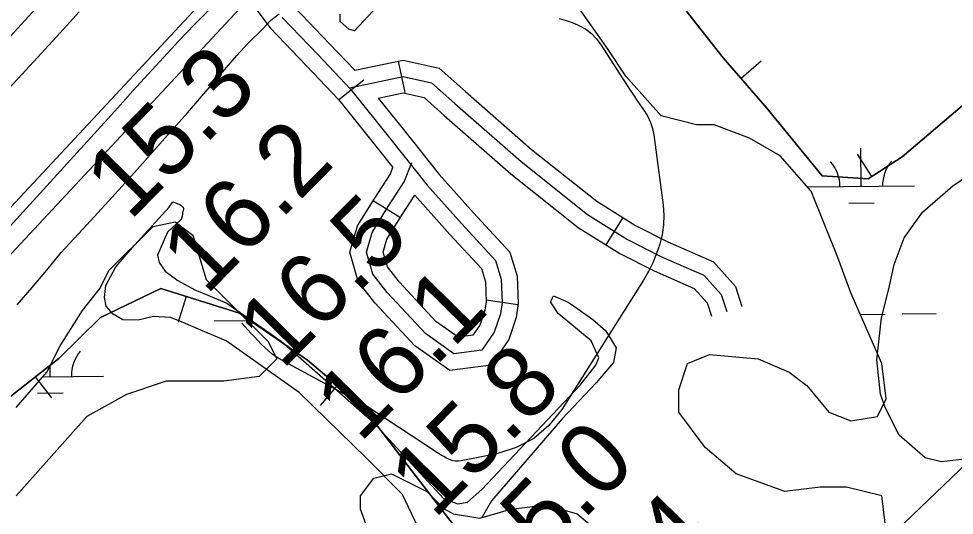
# Model space of a CAD drawing. Extents: x 3625074 to 3663148, y 511451 to 537151.
# Drawn here: x 3648588 to 3649467, y 528488 to 528954 of the extents above; entities that cross this region are included whole.
import ezdxf

# ---------------------------------------------------------------- set-up
doc = ezdxf.new("R2010")
doc.units = 0
for name, color, linetype in [('V-BORW-LINE', 7, 'Continuous'), ('V-LEVE-TOET', 7, 'Continuous'), ('V-RIVR-RANG', 7, 'Continuous'), ('V-ROAD-CNTR', 7, 'Continuous'), ('V-SITE-VEGE', 7, 'Continuous'), ('V-SURV-LINE', 7, 'Continuous'), ('V-TOPO-DPTH', 7, 'Continuous'), ('V-TOPO-MINR', 7, 'Continuous'), ('V-WETL-SWMP', 7, 'Continuous')]:
    doc.layers.add(name, color=color, linetype=linetype)

msp = doc.modelspace()

# ---------------------------------------------------------------- linework, layer by layer
at = {"layer": 'V-BORW-LINE'}
for p, q in [((3649266.65, 528897.77), (3649285.52, 528914.18)), ((3649389.45, 528805.62), (3649375.93, 528826.65)), ((3648745.68, 528692.92), (3648738.21, 528669.06)), ((3648603.76, 528617.54), (3648619.16, 528597.84)), ((3648887.65, 528609.74), (3648871.58, 528590.59))]:
    msp.add_line(p, q, dxfattribs=at)
for points in [[(3649686.32, 528990.9), (3649597.64, 528934.25), (3649501.44, 528895.19), (3649418.02, 528823.98), (3649385.91, 528803.34), (3649342.74, 528806.12), (3649291.02, 528869.75), (3649249.86, 528917.09), (3649214.24, 528962.49)], [(3649214.24, 528962.49), (3649249.86, 528917.09), (3649291.02, 528869.75), (3649342.74, 528806.12), (3649385.91, 528803.34), (3649418.02, 528823.98), (3649501.44, 528895.19), (3649597.64, 528934.25), (3649686.32, 528990.9)], [(3648665.37, 528673.44), (3648721.77, 528700.4), (3648795.64, 528677.28), (3648859.52, 528633.35), (3648911.25, 528589.94), (3648960.63, 528525.28), (3649001.75, 528472.22), (3648987.34, 528353.45), (3648875.27, 528298.6), (3648798.7, 528256.19), (3648708.01, 528154.97), (3648631.18, 528174.42), (3648525.25, 528263.76), (3648465.33, 528330.43), (3648419.1, 528386.64), (3648435.57, 528456.7), (3648532.83, 528562.07), (3648626.02, 528634.94), (3648665.37, 528673.44)], [(3648665.37, 528673.44), (3648626.02, 528634.94), (3648532.83, 528562.07), (3648435.57, 528456.7), (3648419.1, 528386.64), (3648465.33, 528330.43), (3648525.25, 528263.76), (3648631.18, 528174.42), (3648708.01, 528154.97), (3648798.7, 528256.19), (3648875.27, 528298.6), (3648987.34, 528353.45), (3649001.75, 528472.22), (3648960.63, 528525.28), (3648911.25, 528589.94), (3648859.52, 528633.35), (3648795.64, 528677.28), (3648721.77, 528700.4), (3648665.37, 528673.44)]]:
    msp.add_lwpolyline(points, dxfattribs=at)
at = {"layer": 'V-LEVE-TOET'}
for points in [[(3648335.65, 528626.27), (3648346.73, 528637.39), (3648357.96, 528648.36), (3648375.07, 528665.38), (3648392.01, 528682.57), (3648408.79, 528699.93), (3648425.41, 528717.44), (3648441.85, 528735.11), (3648458.13, 528752.94), (3648474.23, 528770.93), (3648490.16, 528789.06), (3648505.91, 528807.35), (3648521.49, 528825.79), (3648536.89, 528844.38), (3648555.34, 528863.3), (3648573.62, 528882.37), (3648591.75, 528901.6), (3648609.7, 528920.98), (3648627.49, 528940.51), (3648645.12, 528960.2)], [(3648614.81, 528717.75), (3648628.39, 528734.25), (3648652.44, 528760.2), (3648676.32, 528786.3), (3648700.04, 528812.55), (3648723.58, 528838.96), (3648746.96, 528865.51), (3648770.16, 528892.22), (3648793.2, 528919.07), (3648803.33, 528930.27), (3648817.55, 528944.31), (3648824.86, 528951.88), (3648826.35, 528953.42), (3648833.14, 528958.36)], [(3648587.11, 528685.18), (3648601.04, 528701.39), (3648614.81, 528717.75)]]:
    msp.add_lwpolyline(points, dxfattribs=at)
at = {"layer": 'V-ROAD-CNTR'}
for p, q in [((3648944.88, 528913.82), (3648951.03, 528884.45)), ((3648912.58, 528896.17), (3648889.12, 528877.47)), ((3648921.31, 528783.1), (3648946.8, 528767.28)), ((3649155.58, 528767.02), (3649139.63, 528741.61)), ((3649057.13, 528685.14), (3649027.45, 528689.47))]:
    msp.add_line(p, q, dxfattribs=at)
for points in [[(3648260.2, 528582.41), (3648440.64, 528784.8), (3648997.18, 529392.28)], [(3648821.62, 528999.63), (3648822.48, 528997.93), (3648847.37, 528964.67), (3648880.34, 528930.1), (3648904.1, 528905.27)], [(3648799.78, 528978.2), (3648824.43, 528945.27), (3648858.65, 528909.37), (3648888.81, 528877.85), (3648926.22, 528830.92), (3648939.6, 528814.11)], [(3648064.76, 528258.77), (3648141.59, 528323.03), (3648161.36, 528339.43), (3648180.98, 528356.03), (3648200.43, 528372.82), (3648219.72, 528389.8), (3648238.84, 528406.97), (3648257.79, 528424.32), (3648276.57, 528441.86), (3648309.45, 528474.54), (3648342.18, 528507.37), (3648374.74, 528540.36), (3648407.14, 528573.52), (3648439.38, 528606.83), (3648471.45, 528640.3), (3648541.57, 528716.82), (3648611.62, 528793.39), (3648681.62, 528870.02), (3648695.72, 528885.92), (3648709.97, 528901.68), (3648724.38, 528917.32), (3648738.93, 528932.81), (3648753.63, 528948.16), (3648768.48, 528963.37)], [(3648835.9, 528954.97), (3648869.49, 528919.73), (3648900.12, 528887.73), (3648937.95, 528840.27), (3648972.05, 528797.44), (3649004.25, 528761.44), (3649036.15, 528726.86), (3649041.52, 528709.44), (3649042.29, 528687.33), (3649040.76, 528676.81), (3649034.94, 528659.47), (3649023.39, 528642.65), (3648997.1, 528639.11), (3648970.26, 528658.16), (3648934.41, 528696.65), (3648920.95, 528714.03), (3648914.99, 528734.76), (3648920.3, 528753.03), (3648935.39, 528777.35), (3648950.52, 528800.73), (3648957.5, 528818.82)], [(3648904.1, 528905.27), (3648949.55, 528914.8), (3648983.1, 528907.28), (3649007.82, 528885.52), (3649069.9, 528831.07), (3649131.13, 528782.36), (3649167.55, 528759.5), (3649197.81, 528744.2), (3649240.76, 528725.44), (3649261.42, 528702.41), (3649267.47, 528683.6)], [(3648899.02, 528888.88), (3648949.45, 528899.45), (3648976.07, 528893.48), (3648997.92, 528874.25), (3649060.28, 528819.56), (3649122.45, 528770.1), (3649160.16, 528746.43), (3649191.41, 528730.62), (3649231.77, 528713), (3649248.12, 528694.77), (3649253.19, 528679.01)], [(3648926.08, 528879.22), (3648949.68, 528849.61), (3648983.52, 528807.12), (3649015.35, 528771.53), (3649049.48, 528734.53), (3649056.44, 528711.95), (3649057.33, 528686.51), (3649055.41, 528673.31), (3649048.5, 528652.71), (3649031.99, 528628.67), (3648993.24, 528623.46), (3648960.33, 528646.82), (3648922.97, 528686.93), (3648907.33, 528707.12), (3648899.38, 528734.78), (3648906.47, 528759.19), (3648922.72, 528785.39), (3648937.08, 528807.58), (3648939.6, 528814.11)], [(3648926.08, 528879.22), (3648949.34, 528884.1), (3648969.04, 528879.68), (3648988.02, 528862.98), (3649050.66, 528808.05), (3649113.77, 528757.84), (3649152.78, 528733.35), (3649185.02, 528717.05), (3649222.78, 528700.56), (3649234.81, 528687.14), (3649238.91, 528674.41)], [(3648960.24, 528788.14), (3648993.14, 528751.35), (3649022.82, 528719.19), (3649026.6, 528706.93), (3649027.26, 528688.16), (3649026.11, 528680.31), (3649021.39, 528666.23), (3649014.79, 528656.63), (3649000.96, 528654.77), (3648980.19, 528669.51), (3648945.85, 528706.37), (3648934.57, 528720.94), (3648930.6, 528734.74), (3648934.13, 528746.87), (3648948.06, 528769.32), (3648960.24, 528788.14)]]:
    msp.add_lwpolyline(points, dxfattribs=at)
at = {"layer": 'V-SITE-VEGE'}
for points in [[(3648959.54, 529002.27), (3648903.87, 528942.23), (3648898.3, 528943.98), (3648890.33, 528951.21), (3648890.21, 528958.13)], [(3649492.21, 528542.17), (3649454.92, 528537.81), (3649439.63, 528541.7), (3649415.26, 528562.94), (3649401.88, 528589), (3649397.51, 528601.37), (3649394.17, 528633.6), (3649398.55, 528672.89), (3649405.44, 528700.23), (3649410.57, 528722.92), (3649419.81, 528747.99), (3649436.91, 528772.29), (3649465.53, 528796.78), (3649554.86, 528857.42)], [(3648965.99, 528470.91), (3648948.76, 528507.22), (3648914.99, 528541.16), (3648851.72, 528602.91), (3648783.14, 528651.43), (3648759.48, 528661.37), (3648742.77, 528668.67), (3648730.94, 528673.3), (3648715.03, 528674.4), (3648700.59, 528670.68), (3648686.07, 528671.12), (3648677, 528676.48), (3648670.64, 528683.97), (3648669.12, 528692.23), (3648670.3, 528703.31), (3648679.66, 528720.74), (3648697.26, 528741.09), (3648729.79, 528776.91), (3648733.23, 528781.76), (3648734.1, 528781.46), (3648737.97, 528780.04), (3648740.27, 528778.9), (3648742.81, 528776.75), (3648743.16, 528775.19), (3648742.95, 528773.46), (3648742.31, 528772.29)], [(3648742.31, 528772.29), (3648742.35, 528769.53), (3648741.05, 528765.36), (3648728.13, 528753.39), (3648718.85, 528731.81), (3648720.35, 528724.92), (3648726.02, 528716.73), (3648737.92, 528707.97), (3648753.97, 528699.27), (3648762.32, 528695.96), (3648783.9, 528686.68), (3648834.97, 528650.97), (3648921.3, 528575.13), (3648987.52, 528503.08), (3649000.73, 528498.47), (3649009.69, 528500.01), (3649023.29, 528512), (3649115.51, 528609.68), (3649130.37, 528628.59), (3649133.01, 528635.55), (3649125.82, 528651.31), (3649094.96, 528677.02), (3649087.86, 528687.94), (3649090.52, 528693.52), (3649104.45, 528687.55), (3649113.54, 528681.49), (3649127.54, 528671.38), (3649139.46, 528661.23), (3649149.43, 528644.82), (3649146.91, 528630.96), (3649130.67, 528612.02), (3649098.79, 528578.29), (3649032.46, 528501.11), (3649023.08, 528485.05)]]:
    msp.add_lwpolyline(points, dxfattribs=at)
at = {"layer": 'V-SURV-LINE'}
for points in [[(3648323.43, 528500.84), (3649296.66, 529544.53)], [(3649318.62, 529524.08), (3648345.38, 528480.4)]]:
    msp.add_lwpolyline(points, dxfattribs=at)
at = {"layer": 'V-TOPO-DPTH'}
msp.add_lwpolyline([(3649316.02, 528380.86), (3649962.38, 529000.25)], dxfattribs=at)
at = {"layer": 'V-TOPO-MINR'}
for points in [[(3649962.38, 529000.25), (3649316.02, 528380.86)], [(3649096.01, 528953.96), (3649102.54, 528952.17), (3649108.89, 528949.84), (3649115.13, 528947.15), (3649120.89, 528943.75), (3649126.18, 528939.81), (3649130.74, 528935.06), (3649134.83, 528929.76), (3649162.03, 528887.65), (3649165.43, 528882.46), (3649168.87, 528877.3), (3649172.38, 528872.18), (3649175.93, 528867.1), (3649179.08, 528861.87), (3649181.69, 528856.42), (3649183.48, 528850.65), (3649184.72, 528844.67), (3649193.47, 528778.6), (3649194.09, 528769.36), (3649193.93, 528760.18), (3649192.58, 528751.09), (3649190.45, 528742.07), (3649187.37, 528733.26), (3649183.83, 528724.65), (3649179.62, 528716.36), (3649174.95, 528708.27), (3649098.29, 528586.91), (3649086.09, 528572.11), (3649072.17, 528559.83), (3649055.67, 528551.33), (3649037.45, 528545.34), (3649003.74, 528538.8), (3649000.93, 528538.53), (3648998.16, 528538.6), (3648995.46, 528539.19), (3648992.8, 528540.12), (3648990.2, 528541.4), (3648987.65, 528542.74), (3648985.16, 528544.2), (3648982.71, 528545.73), (3648920.4, 528586.74), (3648917.24, 528588.75), (3648914.04, 528590.69), (3648910.79, 528592.53), (3648907.49, 528594.31), (3648904.17, 528596.04), (3648900.86, 528597.79), (3648897.56, 528599.55), (3648894.26, 528601.34), (3648834.32, 528633.98), (3648830.32, 528636.38), (3648826.49, 528639), (3648822.9, 528641.94), (3648819.47, 528645.09), (3648816.18, 528648.43), (3648812.92, 528651.79), (3648809.7, 528655.2), (3648806.5, 528658.62), (3648797.9, 528667.97)]]:
    msp.add_lwpolyline(points, dxfattribs=at)
at = {"layer": 'V-WETL-SWMP'}
for p, q in [((3649379.57, 528796.3), (3649379.21, 528832.3)), ((3649329.57, 528795.8), (3649429.56, 528796.8)), ((3649367.72, 528780.75), (3649391.72, 528780.99)), ((3649378.8, 528676.22), (3649401.92, 528676.45)), ((3649417.92, 528676.61), (3649449.92, 528676.93)), ((3648772.05, 528670.13), (3648802.94, 528670.44)), ((3648617.98, 528617.84), (3648617.88, 528627.64)), ((3648611.38, 528617.77), (3648667.98, 528618.34)), ((3648606.13, 528602.29), (3648630.13, 528602.53))]:
    msp.add_line(p, q, dxfattribs=at)
for points in [[(3649403.07, 528472.62), (3649398.92, 528505.8), (3649365.74, 528514.09), (3649340.86, 528514.09), (3649307.68, 528509.95), (3649262.05, 528526.54), (3649233.02, 528551.42), (3649208.13, 528584.6), (3649208.13, 528605.34), (3649216.43, 528630.23), (3649237.17, 528638.52), (3649282.79, 528634.38), (3649311.82, 528621.93), (3649328.42, 528609.49), (3649349.15, 528584.6), (3649369.89, 528576.31), (3649394.78, 528580.46), (3649403.07, 528597.05), (3649398.92, 528630.23), (3649369.89, 528696.59), (3649357.45, 528729.77), (3649332.56, 528791.99), (3649303.53, 528825.17), (3649274.5, 528841.76), (3649241.31, 528854.2), (3649224.72, 528854.2), (3649191.54, 528862.49), (3649158.36, 528899.82), (3649141.77, 528924.71), (3649112.74, 528966.19)], [(3648585.99, 528588.75), (3648615.02, 528621.93), (3648627.47, 528646.82), (3648648.21, 528680), (3648664.8, 528700.74), (3648673.09, 528717.33), (3648714.57, 528758.81), (3648735.31, 528762.95), (3648751.9, 528750.51), (3648764.34, 528709.03), (3648822.41, 528650.97), (3648830.7, 528634.38), (3648814.11, 528617.79), (3648780.93, 528613.64), (3648727.01, 528613.64), (3648689.68, 528601.2), (3648652.35, 528580.46), (3648585.99, 528505.8)], [(3648926.1, 528447.73), (3648909.5, 528493.36), (3648909.5, 528505.8), (3648921.95, 528522.39), (3648938.54, 528526.54), (3648971.72, 528509.95), (3648988.31, 528493.36), (3648996.6, 528489.21), (3649021.49, 528485.06), (3649050.52, 528493.36), (3649083.71, 528497.51), (3649112.74, 528489.21), (3649137.62, 528468.47)]]:
    msp.add_lwpolyline(points, dxfattribs=at)
for centre, start, end in [((3649324.32, 528796.22), 359.8032, 41.34686), ((3649434.8, 528797.33), 139.80319, 181.34685), ((3648673.21, 528618.86), 139.80319, 181.34685)]:
    msp.add_arc(centre, 35.25, start, end, dxfattribs=at)

# ---------------------------------------------------------------- texts
at = {"layer": 'V-RIVR-RANG'}
for s, p in [('15.3', (3648692.76, 528763.11)), ('16.2', (3648764.18, 528693.11)), ('16.5', (3648835.6, 528623.12)), ('16.1', (3648908.68, 528554.81)), ('15.8', (3648978.43, 528483.13)), ('15.0', (3649047.81, 528411.06)), ('14.4', (3649121.27, 528343.13))]:
    msp.add_text(s, height=67, rotation=45.43833, dxfattribs=at).set_placement(p)

doc.saveas('drawing.dxf')
